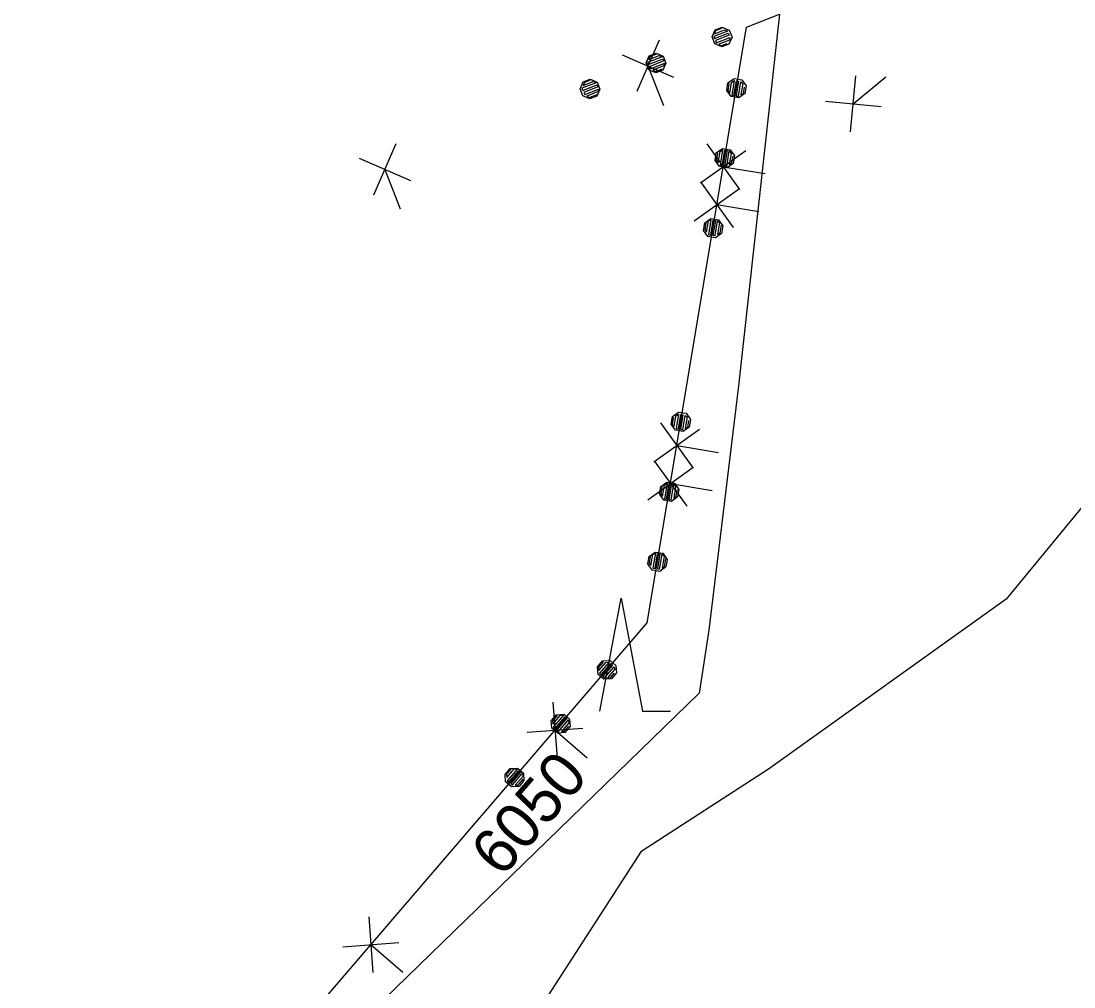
# Model space of a CAD drawing. Extents: x -266179 to -264727, y -1243225 to -1241702.
# Drawn here: x -265688.14 to -265650.91, y -1241875.54 to -1241841.37 of the extents above; entities that cross this region are included whole.
import ezdxf

# ---------------------------------------------------------------- set-up
doc = ezdxf.new("R2010")
doc.units = 0
for name, color, linetype in [('Vrstva 1', 7, 'Continuous'), ('Vrstva 19', 7, 'Continuous'), ('Vrstva 21', 7, 'Continuous')]:
    doc.layers.add(name, color=color, linetype=linetype)

msp = doc.modelspace()

# ---------------------------------------------------------------- linework, layer by layer
at = {"layer": 'Vrstva 1'}
for p, q in [((-265661.32, -1241841.13), (-265662.77, -1241854.27)), ((-265662.49, -1241841.59), (-265661.32, -1241841.13)), ((-265666, -1241862.66), (-265662.49, -1241841.59)), ((-265645.83, -1241852.73), (-265653.31, -1241861.82)), ((-265662.77, -1241854.27), (-265663.82, -1241862.92)), ((-265653.31, -1241861.82), (-265661.71, -1241867.83)), ((-265688.14, -1241888.44), (-265666, -1241862.66)), ((-265663.82, -1241862.92), (-265664.16, -1241865.15)), ((-265664.16, -1241865.15), (-265688.14, -1241888.44)), ((-265661.71, -1241867.83), (-265666.22, -1241870.76)), ((-265666.22, -1241870.76), (-265673.53, -1241882.06))]:
    msp.add_line(p, q, dxfattribs=at)
msp.add_lwpolyline([(-265667.67, -1241865.78), (-265666.92, -1241861.78), (-265666.17, -1241865.78), (-265665.17, -1241865.78)], dxfattribs=at)
at = {"layer": 'Vrstva 19'}
for p, q in [((-265662.49, -1241841.59), (-265661.32, -1241841.13)), ((-265666, -1241862.66), (-265662.49, -1241841.59)), ((-265688.14, -1241888.44), (-265666, -1241862.66))]:
    msp.add_line(p, q, dxfattribs=at)
for points in [[(-265663.345, -1241841.581), (-265663.099, -1241841.689), (-265663, -1241841.94), (-265663.107, -1241842.186), (-265663.359, -1241842.285), (-265663.605, -1241842.178), (-265663.704, -1241841.927), (-265663.597, -1241841.68), (-265663.345, -1241841.581), (-265663.368, -1241841.633), (-265663.591, -1241841.721), (-265663.618, -1241841.818), (-265663.264, -1241841.678), (-265663.161, -1241841.723), (-265663.644, -1241841.914), (-265663.615, -1241841.988), (-265663.131, -1241841.798), (-265663.102, -1241841.872), (-265663.586, -1241842.063), (-265663.566, -1241842.141), (-265663.082, -1241841.95), (-265663.09, -1241842.04), (-265663.471, -1241842.19), (-265663.396, -1241842.246), (-265663.172, -1241842.158)], [(-265665.681, -1241842.501), (-265665.435, -1241842.608), (-265665.336, -1241842.859), (-265665.443, -1241843.106), (-265665.694, -1241843.204), (-265665.941, -1241843.097), (-265666.039, -1241842.846), (-265665.932, -1241842.6), (-265665.681, -1241842.501), (-265665.676, -1241842.542), (-265665.899, -1241842.629), (-265665.944, -1241842.733), (-265665.572, -1241842.587), (-265665.468, -1241842.632), (-265665.989, -1241842.837), (-265665.96, -1241842.911), (-265665.439, -1241842.706), (-265665.41, -1241842.781), (-265665.931, -1241842.986), (-265665.901, -1241843.06), (-265665.38, -1241842.855), (-265665.425, -1241842.959), (-265665.798, -1241843.105), (-265665.694, -1241843.151), (-265665.471, -1241843.063)], [(-265668.017, -1241843.42), (-265667.77, -1241843.527), (-265667.671, -1241843.778), (-265667.779, -1241844.025), (-265668.03, -1241844.124), (-265668.276, -1241844.017), (-265668.375, -1241843.765), (-265668.268, -1241843.519), (-265668.017, -1241843.42), (-265667.993, -1241843.454), (-265668.216, -1241843.541), (-265668.261, -1241843.645), (-265667.889, -1241843.499), (-265667.804, -1241843.551), (-265668.306, -1241843.749), (-265668.277, -1241843.823), (-265667.784, -1241843.629), (-265667.745, -1241843.7), (-265668.238, -1241843.894), (-265668.209, -1241843.969), (-265667.716, -1241843.775), (-265667.733, -1241843.867), (-265668.133, -1241844.025), (-265668.039, -1241844.074), (-265667.778, -1241843.971)], [(-265663.143, -1241843.56), (-265662.925, -1241843.403), (-265662.658, -1241843.448), (-265662.502, -1241843.666), (-265662.546, -1241843.932), (-265662.765, -1241844.089), (-265663.031, -1241844.044), (-265663.188, -1241843.826), (-265663.143, -1241843.56), (-265663.11, -1241843.606), (-265663.15, -1241843.842), (-265663.081, -1241843.915), (-265663.018, -1241843.54), (-265662.926, -1241843.474), (-265663.012, -1241843.987), (-265662.933, -1241844), (-265662.847, -1241843.487), (-265662.768, -1241843.5), (-265662.854, -1241844.013), (-265662.776, -1241844.036), (-265662.691, -1241843.523), (-265662.619, -1241843.576), (-265662.686, -1241843.98), (-265662.599, -1241843.944), (-265662.56, -1241843.707)], [(-265663.555, -1241846.036), (-265663.336, -1241845.879), (-265663.07, -1241845.924), (-265662.914, -1241846.142), (-265662.958, -1241846.408), (-265663.177, -1241846.565), (-265663.443, -1241846.52), (-265663.599, -1241846.302), (-265663.555, -1241846.036), (-265663.517, -1241846.052), (-265663.557, -1241846.289), (-265663.491, -1241846.381), (-265663.425, -1241845.986), (-265663.333, -1241845.92), (-265663.425, -1241846.473), (-265663.346, -1241846.486), (-265663.254, -1241845.933), (-265663.175, -1241845.947), (-265663.267, -1241846.499), (-265663.188, -1241846.512), (-265663.096, -1241845.96), (-265663.031, -1241846.052), (-265663.096, -1241846.446), (-265663.004, -1241846.381), (-265662.965, -1241846.144)], [(-265663.967, -1241848.512), (-265663.748, -1241848.355), (-265663.482, -1241848.4), (-265663.326, -1241848.618), (-265663.37, -1241848.884), (-265663.588, -1241849.041), (-265663.855, -1241848.996), (-265664.011, -1241848.778), (-265663.967, -1241848.512), (-265663.926, -1241848.508), (-265663.965, -1241848.745), (-265663.899, -1241848.837), (-265663.834, -1241848.442), (-265663.745, -1241848.396), (-265663.833, -1241848.929), (-265663.755, -1241848.942), (-265663.668, -1241848.419), (-265663.587, -1241848.423), (-265663.674, -1241848.945), (-265663.595, -1241848.959), (-265663.508, -1241848.436), (-265663.437, -1241848.498), (-265663.508, -1241848.922), (-265663.418, -1241848.866), (-265663.372, -1241848.59)], [(-265665.109, -1241855.357), (-265664.89, -1241855.201), (-265664.624, -1241855.245), (-265664.467, -1241855.464), (-265664.512, -1241855.73), (-265664.73, -1241855.887), (-265664.997, -1241855.842), (-265665.153, -1241855.624), (-265665.109, -1241855.357), (-265665.076, -1241855.403), (-265665.115, -1241855.64), (-265665.046, -1241855.712), (-265664.984, -1241855.338), (-265664.892, -1241855.272), (-265664.977, -1241855.785), (-265664.898, -1241855.798), (-265664.813, -1241855.285), (-265664.734, -1241855.298), (-265664.819, -1241855.811), (-265664.742, -1241855.834), (-265664.657, -1241855.321), (-265664.584, -1241855.374), (-265664.651, -1241855.778), (-265664.564, -1241855.742), (-265664.525, -1241855.505)], [(-265665.52, -1241857.833), (-265665.302, -1241857.677), (-265665.035, -1241857.721), (-265664.879, -1241857.94), (-265664.923, -1241858.206), (-265665.142, -1241858.363), (-265665.408, -1241858.318), (-265665.565, -1241858.1), (-265665.52, -1241857.833), (-265665.483, -1241857.85), (-265665.522, -1241858.086), (-265665.456, -1241858.179), (-265665.391, -1241857.784), (-265665.298, -1241857.718), (-265665.39, -1241858.271), (-265665.311, -1241858.284), (-265665.22, -1241857.731), (-265665.141, -1241857.744), (-265665.233, -1241858.297), (-265665.154, -1241858.31), (-265665.062, -1241857.758), (-265664.996, -1241857.85), (-265665.062, -1241858.244), (-265664.97, -1241858.178), (-265664.93, -1241857.942)], [(-265665.932, -1241860.309), (-265665.714, -1241860.153), (-265665.447, -1241860.197), (-265665.291, -1241860.416), (-265665.335, -1241860.682), (-265665.554, -1241860.839), (-265665.82, -1241860.794), (-265665.976, -1241860.576), (-265665.932, -1241860.309), (-265665.891, -1241860.306), (-265665.93, -1241860.543), (-265665.865, -1241860.635), (-265665.799, -1241860.24), (-265665.71, -1241860.194), (-265665.799, -1241860.727), (-265665.72, -1241860.74), (-265665.633, -1241860.217), (-265665.552, -1241860.22), (-265665.639, -1241860.743), (-265665.56, -1241860.756), (-265665.474, -1241860.233), (-265665.403, -1241860.296), (-265665.473, -1241860.72), (-265665.383, -1241860.664), (-265665.337, -1241860.388)], [(-265667.578, -1241864.007), (-265667.31, -1241863.987), (-265667.105, -1241864.163), (-265667.085, -1241864.431), (-265667.261, -1241864.635), (-265667.529, -1241864.656), (-265667.734, -1241864.48), (-265667.754, -1241864.212), (-265667.578, -1241864.007), (-265667.574, -1241864.063), (-265667.73, -1241864.245), (-265667.708, -1241864.343), (-265667.461, -1241864.055), (-265667.348, -1241864.046), (-265667.687, -1241864.441), (-265667.626, -1241864.493), (-265667.287, -1241864.098), (-265667.227, -1241864.151), (-265667.566, -1241864.545), (-265667.511, -1241864.605), (-265667.172, -1241864.21), (-265667.138, -1241864.293), (-265667.405, -1241864.604), (-265667.312, -1241864.618), (-265667.155, -1241864.436)], [(-265669.214, -1241865.911), (-265668.946, -1241865.891), (-265668.741, -1241866.067), (-265668.721, -1241866.334), (-265668.897, -1241866.539), (-265669.164, -1241866.56), (-265669.369, -1241866.384), (-265669.39, -1241866.116), (-265669.214, -1241865.911), (-265669.19, -1241865.945), (-265669.346, -1241866.127), (-265669.338, -1241866.239), (-265669.077, -1241865.936), (-265668.964, -1241865.927), (-265669.329, -1241866.352), (-265669.268, -1241866.404), (-265668.903, -1241865.98), (-265668.843, -1241866.032), (-265669.208, -1241866.456), (-265669.147, -1241866.509), (-265668.782, -1241866.084), (-265668.774, -1241866.197), (-265669.034, -1241866.5), (-265668.921, -1241866.491), (-265668.765, -1241866.309)], [(-265670.849, -1241867.815), (-265670.581, -1241867.794), (-265670.377, -1241867.97), (-265670.356, -1241868.238), (-265670.532, -1241868.443), (-265670.8, -1241868.463), (-265671.005, -1241868.287), (-265671.025, -1241868.019), (-265670.849, -1241867.815), (-265670.812, -1241867.833), (-265670.969, -1241868.015), (-265670.96, -1241868.128), (-265670.7, -1241867.825), (-265670.6, -1241867.831), (-265670.952, -1241868.241), (-265670.891, -1241868.293), (-265670.546, -1241867.891), (-265670.479, -1241867.936), (-265670.824, -1241868.338), (-265670.763, -1241868.39), (-265670.418, -1241867.988), (-265670.39, -1241868.078), (-265670.67, -1241868.404), (-265670.564, -1241868.403), (-265670.381, -1241868.191)]]:
    msp.add_lwpolyline(points, dxfattribs=at)
at = {"layer": 'Vrstva 21'}
for p, q in [((-265662.49, -1241841.59), (-265661.32, -1241841.13)), ((-265666, -1241862.66), (-265662.49, -1241841.59)), ((-265665.579, -1241842.05), (-265666.369, -1241843.865)), ((-265666.882, -1241842.563), (-265665.066, -1241843.353)), ((-265665.974, -1241842.958), (-265665.425, -1241844.353)), ((-265658.811, -1241845.283), (-265658.619, -1241843.312)), ((-265658.715, -1241844.298), (-265657.556, -1241843.345)), ((-265659.7, -1241844.202), (-265657.73, -1241844.394)), ((-265674.884, -1241845.713), (-265675.674, -1241847.528)), ((-265664.118, -1241847.097), (-265662.508, -1241845.946)), ((-265663.889, -1241845.716), (-265662.737, -1241847.327)), ((-265676.187, -1241846.225), (-265674.371, -1241847.015)), ((-265675.279, -1241846.62), (-265674.73, -1241848.016)), ((-265663.313, -1241846.522), (-265661.833, -1241846.768)), ((-265664.112, -1241847.058), (-265662.961, -1241848.669)), ((-265664.342, -1241848.439), (-265662.731, -1241847.288)), ((-265663.537, -1241847.864), (-265662.057, -1241848.11)), ((-265665.529, -1241855.581), (-265664.378, -1241857.192)), ((-265665.759, -1241856.962), (-265664.148, -1241855.811)), ((-265664.953, -1241856.386), (-265663.474, -1241856.632)), ((-265665.982, -1241858.304), (-265664.372, -1241857.153)), ((-265665.753, -1241856.923), (-265664.601, -1241858.534)), ((-265665.177, -1241857.728), (-265663.697, -1241857.974)), ((-265688.14, -1241888.44), (-265666, -1241862.66)), ((-265669.332, -1241865.467), (-265669.182, -1241867.441)), ((-265670.244, -1241866.529), (-265668.27, -1241866.379)), ((-265669.257, -1241866.454), (-265668.119, -1241867.431)), ((-265675.848, -1241873.052), (-265675.699, -1241875.026)), ((-265676.761, -1241874.114), (-265674.786, -1241873.964)), ((-265675.774, -1241874.039), (-265674.636, -1241875.016))]:
    msp.add_line(p, q, dxfattribs=at)

# ---------------------------------------------------------------- texts
at = {"layer": 'Vrstva 1'}
msp.add_text('6050', height=1.6, rotation=49.1598, dxfattribs=at).set_placement((-265671.144, -1241871.707))

doc.saveas('drawing.dxf')
